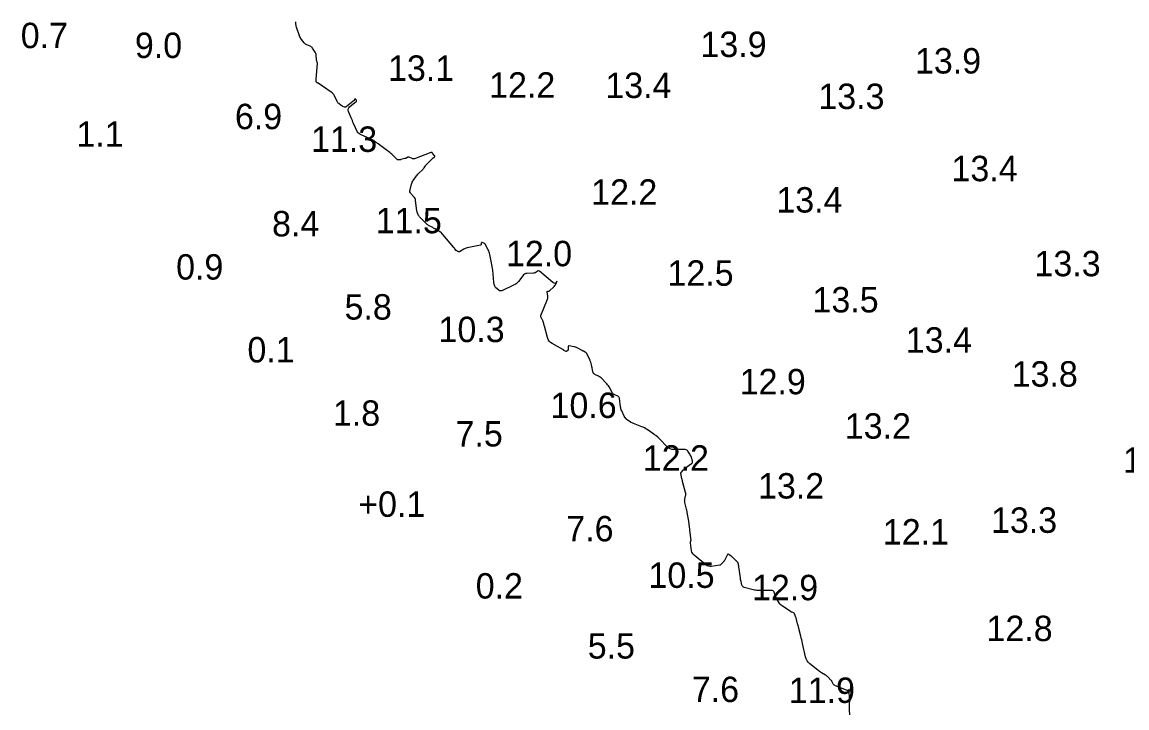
# Model space of a CAD drawing. Extents: x 815352 to 820877, y 582403 to 597439.
# Drawn here: x 818622.4 to 818839.9, y 594474.4 to 594609.3 of the extents above; entities that cross this region are included whole.
import ezdxf

# ---------------------------------------------------------------- set-up
doc = ezdxf.new("R2010")
doc.units = 0
doc.layers.add('V-CONT-EL12', color=7, linetype='Continuous')
doc.layers.add('V-TOPO-SOUN', color=7, linetype='Continuous')

msp = doc.modelspace()

# ---------------------------------------------------------------- linework, layer by layer
at = {"layer": 'V-CONT-EL12'}
msp.add_lwpolyline([(818785.4, 594472.14), (818785.32, 594474.92), (818785.32, 594475.01), (818785.32, 594475.11), (818785.32, 594475.2), (818785.33, 594475.29), (818785.38, 594475.66), (818785.38, 594475.75), (818785.39, 594475.85), (818785.38, 594475.94), (818785.38, 594476.03), (818785.18, 594477.89), (818785.17, 594477.92), (818785.16, 594477.93), (818785.14, 594477.93), (818785.11, 594477.91), (818785, 594477.82), (818784.97, 594477.8), (818784.94, 594477.79), (818784.9, 594477.79), (818784.87, 594477.8), (818782.44, 594478.82), (818782.34, 594478.88), (818782.26, 594478.94), (818782.19, 594479.02), (818782.13, 594479.11), (818781.92, 594479.52), (818781.87, 594479.62), (818781.81, 594479.71), (818781.74, 594479.8), (818781.66, 594479.88), (818781.12, 594480.43), (818781, 594480.55), (818780.87, 594480.65), (818780.74, 594480.75), (818780.6, 594480.84), (818779.78, 594481.32), (818779.6, 594481.44), (818779.42, 594481.56), (818779.25, 594481.68), (818779.08, 594481.81), (818777.48, 594483.09), (818777.18, 594483.37), (818776.95, 594483.68), (818776.77, 594484.03), (818776.65, 594484.42), (818776.07, 594487.08), (818775.99, 594487.43), (818775.91, 594487.79), (818775.83, 594488.14), (818775.74, 594488.49), (818775.29, 594490.25), (818775.25, 594490.42), (818775.21, 594490.59), (818775.16, 594490.77), (818775.11, 594490.94), (818774.89, 594491.77), (818774.86, 594491.87), (818774.83, 594491.98), (818774.8, 594492.09), (818774.76, 594492.19), (818774.55, 594492.77), (818774.54, 594492.8), (818774.53, 594492.83), (818774.52, 594492.85), (818774.51, 594492.88), (818774.45, 594492.99), (818774.44, 594493.02), (818774.42, 594493.04), (818774.4, 594493.06), (818774.37, 594493.07), (818774, 594493.23), (818773.93, 594493.26), (818773.86, 594493.3), (818773.8, 594493.33), (818773.73, 594493.37), (818772.04, 594494.46), (818771.86, 594494.59), (818771.7, 594494.73), (818771.57, 594494.9), (818771.45, 594495.08), (818770.96, 594495.94), (818770.88, 594496.09), (818770.81, 594496.24), (818770.74, 594496.39), (818770.68, 594496.55), (818770.46, 594497.18), (818770.39, 594497.31), (818770.29, 594497.41), (818770.16, 594497.47), (818770.01, 594497.5), (818769.27, 594497.51), (818769.09, 594497.51), (818768.91, 594497.51), (818768.73, 594497.51), (818768.55, 594497.51), (818767.51, 594497.49), (818767.28, 594497.49), (818767.05, 594497.51), (818766.82, 594497.54), (818766.59, 594497.59), (818764.58, 594498.1), (818764.42, 594498.16), (818764.29, 594498.26), (818764.2, 594498.39), (818764.14, 594498.55), (818763.97, 594499.27), (818763.93, 594499.45), (818763.89, 594499.64), (818763.86, 594499.82), (818763.83, 594500), (818763.52, 594502.18), (818763.51, 594502.25), (818763.5, 594502.32), (818763.49, 594502.39), (818763.48, 594502.47), (818763.44, 594502.78), (818763.43, 594502.84), (818763.41, 594502.89), (818763.38, 594502.94), (818763.35, 594502.99), (818763.19, 594503.16), (818763.15, 594503.21), (818763.11, 594503.25), (818763.07, 594503.29), (818763.03, 594503.33), (818762.48, 594503.86), (818762.37, 594503.96), (818762.27, 594504.05), (818762.15, 594504.14), (818762.04, 594504.23), (818761.57, 594504.56), (818761.46, 594504.62), (818761.36, 594504.63), (818761.28, 594504.58), (818761.21, 594504.47), (818760.76, 594503.53), (818760.7, 594503.4), (818760.62, 594503.28), (818760.54, 594503.17), (818760.44, 594503.07), (818759.85, 594502.47), (818759.85, 594502.47), (818759.84, 594502.47), (818759.83, 594502.47), (818759.83, 594502.47), (818759.8, 594502.49), (818759.79, 594502.49), (818759.79, 594502.49), (818759.78, 594502.5), (818759.77, 594502.5), (818758.08, 594502.24), (818757.8, 594502.23), (818757.54, 594502.27), (818757.29, 594502.37), (818757.06, 594502.52), (818754.72, 594504.42), (818754.53, 594504.61), (818754.38, 594504.82), (818754.28, 594505.06), (818754.22, 594505.32), (818754.01, 594506.88), (818754, 594506.93), (818754, 594506.97), (818754.01, 594507.01), (818754.02, 594507.06), (818754.11, 594507.3), (818754.11, 594507.3), (818754.11, 594507.31), (818754.11, 594507.31), (818754.11, 594507.31), (818754.12, 594507.32), (818754.12, 594507.32), (818754.13, 594507.32), (818754.13, 594507.32), (818754.13, 594507.33), (818753.9, 594509.39), (818753.89, 594509.54), (818753.87, 594509.68), (818753.85, 594509.83), (818753.84, 594509.98), (818753.76, 594510.58), (818753.74, 594510.72), (818753.72, 594510.87), (818753.7, 594511.02), (818753.67, 594511.17), (818753.38, 594512.83), (818753.34, 594513.07), (818753.29, 594513.3), (818753.24, 594513.53), (818753.18, 594513.76), (818752.9, 594514.82), (818752.87, 594514.98), (818752.86, 594515.14), (818752.87, 594515.3), (818752.89, 594515.46), (818753.04, 594516.11), (818753.07, 594516.28), (818753.08, 594516.44), (818753.07, 594516.6), (818753.03, 594516.76), (818752.46, 594518.97), (818752.43, 594519.11), (818752.39, 594519.24), (818752.36, 594519.37), (818752.33, 594519.5), (818752.17, 594520.22), (818752.16, 594520.26), (818752.15, 594520.3), (818752.15, 594520.34), (818752.14, 594520.38), (818752.13, 594520.55), (818752.13, 594520.6), (818752.14, 594520.64), (818752.16, 594520.67), (818752.18, 594520.71), (818752.62, 594521.24), (818752.71, 594521.34), (818752.8, 594521.43), (818752.9, 594521.52), (818753, 594521.6), (818754.23, 594522.46), (818754.35, 594522.57), (818754.42, 594522.7), (818754.44, 594522.84), (818754.41, 594523.01), (818754.19, 594523.69), (818754.13, 594523.86), (818754.06, 594524.02), (818753.98, 594524.17), (818753.89, 594524.32), (818753.52, 594524.91), (818753.42, 594525.04), (818753.3, 594525.13), (818753.15, 594525.19), (818752.99, 594525.21), (818750.76, 594525.21), (818750.37, 594525.25), (818750.02, 594525.35), (818749.7, 594525.53), (818749.41, 594525.79), (818747.92, 594527.34), (818747.83, 594527.43), (818747.75, 594527.51), (818747.65, 594527.59), (818747.56, 594527.67), (818747.17, 594527.97), (818747.07, 594528.04), (818746.97, 594528.11), (818746.87, 594528.19), (818746.77, 594528.26), (818745.49, 594529.17), (818745.24, 594529.33), (818744.98, 594529.48), (818744.71, 594529.62), (818744.43, 594529.73), (818742.81, 594530.35), (818742.66, 594530.41), (818742.51, 594530.48), (818742.36, 594530.56), (818742.22, 594530.65), (818741.52, 594531.11), (818741.45, 594531.16), (818741.39, 594531.22), (818741.33, 594531.28), (818741.28, 594531.35), (818740.99, 594531.79), (818740.98, 594531.79), (818740.98, 594531.8), (818740.98, 594531.8), (818740.97, 594531.8), (818740.96, 594531.81), (818740.95, 594531.82), (818740.95, 594531.82), (818740.95, 594531.82), (818740.95, 594531.83), (818740.47, 594532.88), (818740.39, 594533.06), (818740.33, 594533.24), (818740.29, 594533.43), (818740.25, 594533.62), (818740.02, 594535.34), (818739.98, 594535.48), (818739.92, 594535.6), (818739.82, 594535.69), (818739.69, 594535.75), (818739.12, 594535.97), (818738.99, 594536.03), (818738.87, 594536.12), (818738.77, 594536.22), (818738.68, 594536.34), (818737.99, 594537.56), (818737.86, 594537.78), (818737.71, 594537.99), (818737.55, 594538.19), (818737.37, 594538.38), (818736.55, 594539.2), (818736.41, 594539.33), (818736.26, 594539.45), (818736.1, 594539.56), (818735.93, 594539.65), (818735.21, 594540.01), (818735.06, 594540.1), (818734.95, 594540.22), (818734.86, 594540.36), (818734.81, 594540.53), (818734.65, 594541.34), (818734.62, 594541.48), (818734.59, 594541.61), (818734.55, 594541.75), (818734.52, 594541.89), (818734.37, 594542.44), (818734.33, 594542.58), (818734.29, 594542.71), (818734.23, 594542.84), (818734.17, 594542.97), (818733.53, 594544.17), (818733.49, 594544.25), (818733.43, 594544.31), (818733.37, 594544.36), (818733.29, 594544.4), (818732.98, 594544.56), (818732.91, 594544.59), (818732.83, 594544.63), (818732.75, 594544.67), (818732.68, 594544.72), (818731.73, 594545.23), (818731.56, 594545.31), (818731.39, 594545.38), (818731.21, 594545.43), (818731.03, 594545.47), (818730.12, 594545.61), (818730.03, 594545.61), (818729.97, 594545.58), (818729.93, 594545.52), (818729.92, 594545.44), (818729.92, 594544.91), (818729.92, 594544.86), (818729.91, 594544.81), (818729.88, 594544.77), (818729.85, 594544.73), (818729.7, 594544.59), (818729.67, 594544.56), (818729.62, 594544.54), (818729.58, 594544.54), (818729.53, 594544.55), (818729.2, 594544.66), (818729.17, 594544.67), (818729.15, 594544.68), (818729.12, 594544.7), (818729.1, 594544.72), (818729.01, 594544.82), (818728.99, 594544.85), (818728.96, 594544.87), (818728.93, 594544.89), (818728.91, 594544.9), (818726.79, 594546.07), (818726.46, 594546.3), (818726.19, 594546.57), (818725.99, 594546.9), (818725.85, 594547.27), (818725.26, 594549.5), (818725.22, 594549.62), (818725.19, 594549.73), (818725.16, 594549.84), (818725.13, 594549.96), (818724.99, 594550.42), (818724.96, 594550.53), (818724.92, 594550.63), (818724.87, 594550.73), (818724.82, 594550.83), (818724.6, 594551.21), (818724.55, 594551.31), (818724.54, 594551.4), (818724.54, 594551.5), (818724.57, 594551.6), (818725.87, 594554.82), (818725.92, 594554.97), (818725.95, 594555.12), (818725.96, 594555.27), (818725.95, 594555.43), (818725.83, 594556.29), (818725.83, 594556.33), (818725.85, 594556.35), (818725.87, 594556.36), (818725.9, 594556.37), (818726.1, 594556.37), (818726.1, 594556.37), (818726.11, 594556.38), (818726.12, 594556.38), (818726.12, 594556.38), (818726.15, 594556.4), (818726.15, 594556.4), (818726.16, 594556.41), (818726.16, 594556.41), (818726.17, 594556.42), (818727.16, 594557.32), (818727.31, 594557.48), (818727.44, 594557.65), (818727.54, 594557.84), (818727.62, 594558.05), (818727.71, 594558.35), (818727.58, 594558.06), (818727.4, 594557.93), (818727.18, 594557.94), (818726.91, 594558.11), (818724.26, 594560.35), (818724.18, 594560.41), (818724.09, 594560.43), (818724, 594560.41), (818723.91, 594560.36), (818723.55, 594560.08), (818723.46, 594560.01), (818723.36, 594559.97), (818723.25, 594559.94), (818723.14, 594559.93), (818721.82, 594559.88), (818721.57, 594559.84), (818721.35, 594559.76), (818721.16, 594559.63), (818720.99, 594559.44), (818720.16, 594558.32), (818719.95, 594558.08), (818719.73, 594557.87), (818719.47, 594557.69), (818719.2, 594557.55), (818716.89, 594556.49), (818716.74, 594556.44), (818716.59, 594556.43), (818716.45, 594556.47), (818716.32, 594556.56), (818715.7, 594557.08), (818715.63, 594557.14), (818715.57, 594557.22), (818715.52, 594557.3), (818715.49, 594557.39), (818715.37, 594557.77), (818715.34, 594557.87), (818715.32, 594557.96), (818715.3, 594558.06), (818715.29, 594558.16), (818715.08, 594560.5), (818715.05, 594560.87), (818715, 594561.23), (818714.94, 594561.59), (818714.87, 594561.94), (818714.53, 594563.61), (818714.47, 594563.85), (818714.4, 594564.08), (818714.31, 594564.3), (818714.2, 594564.52), (818713.58, 594565.67), (818713.53, 594565.74), (818713.48, 594565.79), (818713.41, 594565.83), (818713.34, 594565.86), (818712.99, 594565.96), (818712.93, 594565.97), (818712.89, 594565.95), (818712.86, 594565.92), (818712.84, 594565.86), (818712.8, 594565.6), (818712.79, 594565.54), (818712.76, 594565.5), (818712.71, 594565.46), (818712.66, 594565.44), (818710.03, 594564.91), (818709.86, 594564.87), (818709.69, 594564.82), (818709.53, 594564.74), (818709.38, 594564.66), (818708.53, 594564.15), (818708.5, 594564.13), (818708.47, 594564.12), (818708.44, 594564.13), (818708.41, 594564.13), (818708.28, 594564.18), (818708.25, 594564.19), (818708.22, 594564.2), (818708.19, 594564.22), (818708.16, 594564.24), (818708.03, 594564.31), (818707.99, 594564.33), (818707.97, 594564.36), (818707.94, 594564.38), (818707.91, 594564.41), (818707.64, 594564.72), (818707.59, 594564.79), (818707.53, 594564.85), (818707.48, 594564.91), (818707.43, 594564.97), (818705.25, 594567.52), (818705.22, 594567.57), (818705.18, 594567.61), (818705.15, 594567.65), (818705.12, 594567.69), (818704.99, 594567.87), (818704.96, 594567.91), (818704.92, 594567.95), (818704.88, 594567.98), (818704.83, 594568.01), (818703.71, 594568.66), (818703.57, 594568.74), (818703.43, 594568.82), (818703.29, 594568.89), (818703.14, 594568.96), (818702.56, 594569.25), (818702.42, 594569.33), (818702.29, 594569.42), (818702.16, 594569.51), (818702.05, 594569.62), (818700.65, 594571.05), (818700.58, 594571.13), (818700.52, 594571.21), (818700.47, 594571.31), (818700.42, 594571.4), (818700.26, 594571.8), (818700.22, 594571.9), (818700.19, 594572.01), (818700.17, 594572.11), (818700.15, 594572.22), (818699.9, 594574.24), (818699.86, 594574.45), (818699.79, 594574.64), (818699.69, 594574.82), (818699.56, 594574.98), (818698.99, 594575.61), (818698.87, 594575.77), (818698.8, 594575.95), (818698.78, 594576.14), (818698.81, 594576.34), (818699.08, 594577.42), (818699.15, 594577.63), (818699.23, 594577.82), (818699.33, 594578.01), (818699.44, 594578.19), (818699.94, 594578.89), (818700.07, 594579.06), (818700.2, 594579.23), (818700.35, 594579.39), (818700.5, 594579.54), (818701.31, 594580.34), (818701.39, 594580.42), (818701.46, 594580.51), (818701.53, 594580.6), (818701.6, 594580.69), (818701.85, 594581.07), (818701.92, 594581.16), (818701.99, 594581.25), (818702.07, 594581.34), (818702.15, 594581.42), (818703.38, 594582.6), (818703.39, 594582.62), (818703.41, 594582.63), (818703.43, 594582.64), (818703.45, 594582.65), (818703.54, 594582.69), (818703.56, 594582.7), (818703.58, 594582.72), (818703.59, 594582.74), (818703.6, 594582.76), (818703.66, 594582.91), (818703.66, 594582.94), (818703.66, 594582.97), (818703.66, 594583), (818703.64, 594583.03), (818703.25, 594583.57), (818703.18, 594583.65), (818703.09, 594583.7), (818702.99, 594583.71), (818702.88, 594583.68), (818699.68, 594582.45), (818699.56, 594582.42), (818699.44, 594582.41), (818699.32, 594582.43), (818699.2, 594582.47), (818698.63, 594582.75), (818698.56, 594582.77), (818698.49, 594582.78), (818698.42, 594582.77), (818698.35, 594582.74), (818698.08, 594582.59), (818698.01, 594582.55), (818697.93, 594582.52), (818697.86, 594582.49), (818697.78, 594582.47), (818696.97, 594582.27), (818696.91, 594582.26), (818696.85, 594582.25), (818696.79, 594582.24), (818696.73, 594582.24), (818696.48, 594582.22), (818696.42, 594582.22), (818696.36, 594582.23), (818696.31, 594582.26), (818696.27, 594582.3), (818695.2, 594583.33), (818695, 594583.51), (818694.8, 594583.69), (818694.59, 594583.86), (818694.38, 594584.02), (818692.54, 594585.38), (818692.42, 594585.47), (818692.29, 594585.56), (818692.16, 594585.65), (818692.02, 594585.74), (818691.49, 594586.09), (818691.36, 594586.18), (818691.22, 594586.25), (818691.08, 594586.33), (818690.94, 594586.39), (818689.07, 594587.22), (818689.02, 594587.25), (818688.97, 594587.27), (818688.92, 594587.3), (818688.87, 594587.33), (818688.64, 594587.5), (818688.62, 594587.51), (818688.6, 594587.53), (818688.59, 594587.54), (818688.57, 594587.56), (818688.51, 594587.62), (818688.49, 594587.63), (818688.48, 594587.65), (818688.47, 594587.67), (818688.46, 594587.69), (818687.71, 594589.38), (818687.58, 594589.67), (818687.45, 594589.96), (818687.33, 594590.24), (818687.2, 594590.53), (818686.69, 594591.72), (818686.62, 594591.98), (818686.63, 594592.22), (818686.73, 594592.44), (818686.91, 594592.64), (818688.24, 594593.75), (818688.25, 594593.76), (818688.26, 594593.78), (818688.26, 594593.79), (818688.27, 594593.81), (818688.28, 594593.88), (818688.28, 594593.9), (818688.27, 594593.92), (818688.27, 594593.93), (818688.26, 594593.95), (818688.06, 594594.19), (818688.03, 594594.23), (818687.99, 594594.24), (818687.96, 594594.23), (818687.92, 594594.19), (818687.72, 594593.92), (818687.68, 594593.86), (818687.63, 594593.8), (818687.57, 594593.75), (818687.52, 594593.69), (818686.26, 594592.64), (818686.18, 594592.59), (818686.11, 594592.57), (818686.03, 594592.57), (818685.94, 594592.59), (818685.6, 594592.75), (818685.52, 594592.79), (818685.44, 594592.83), (818685.36, 594592.88), (818685.28, 594592.93), (818684.77, 594593.3), (818684.67, 594593.38), (818684.58, 594593.48), (818684.5, 594593.59), (818684.44, 594593.7), (818683.92, 594594.84), (818683.8, 594595.06), (818683.65, 594595.25), (818683.48, 594595.43), (818683.28, 594595.58), (818680.7, 594597.31), (818680.66, 594597.33), (818680.62, 594597.36), (818680.58, 594597.39), (818680.55, 594597.42), (818680.4, 594597.55), (818680.37, 594597.58), (818680.35, 594597.61), (818680.34, 594597.65), (818680.34, 594597.69), (818680.34, 594597.93), (818680.34, 594597.95), (818680.34, 594597.96), (818680.34, 594597.97), (818680.34, 594597.98), (818680.33, 594598.04), (818680.33, 594598.05), (818680.33, 594598.06), (818680.33, 594598.08), (818680.33, 594598.09), (818680.57, 594601.2), (818680.57, 594601.27), (818680.56, 594601.33), (818680.55, 594601.4), (818680.53, 594601.46), (818680.43, 594601.71), (818680.41, 594601.78), (818680.4, 594601.84), (818680.38, 594601.91), (818680.38, 594601.97), (818680.33, 594602.82), (818680.32, 594602.98), (818680.28, 594603.14), (818680.22, 594603.28), (818680.14, 594603.43), (818679.63, 594604.18), (818679.53, 594604.31), (818679.41, 594604.42), (818679.28, 594604.52), (818679.13, 594604.59), (818678.49, 594604.84), (818678.34, 594604.91), (818678.2, 594605), (818678.08, 594605.11), (818677.97, 594605.23), (818677.44, 594605.91), (818677.32, 594606.08), (818677.22, 594606.24), (818677.13, 594606.42), (818677.06, 594606.61), (818676.45, 594608.37), (818676.41, 594608.49), (818676.39, 594608.61), (818676.37, 594608.73), (818676.36, 594608.86), (818676.35, 594609.41)], dxfattribs=at)

# ---------------------------------------------------------------- texts
at = {"layer": 'V-TOPO-SOUN'}
for s, p in [('0.7', (818622.18, 594604.21)), ('9.0', (818644.65, 594602.27)), ('13.9 ', (818755.99, 594602.47)), ('13.9 ', (818798.21, 594599.22)), ('13.1 ', (818694.48, 594597.78)), ('12.2 ', (818714.39, 594594.47)), ('13.4 ', (818737.26, 594594.4)), ('13.3 ', (818779.19, 594592.24)), ('6.9', (818664.34, 594588.27)), ('1.1', (818633.14, 594584.82)), ('11.3 ', (818679.32, 594583.8)), ('13.4 ', (818805.4, 594578.03)), ('12.2 ', (818734.47, 594573.4)), ('13.4 ', (818770.92, 594571.86)), ('8.4', (818671.65, 594567.17)), ('11.5 ', (818692.05, 594567.79)), ('12.0 ', (818717.7, 594561.3)), ('0.9', (818652.76, 594558.67)), ('12.5 ', (818749.49, 594557.46)), ('13.3 ', (818821.74, 594559.33)), ('13.5 ', (818778.04, 594552.21)), ('5.8', (818685.92, 594550.8)), ('10.3 ', (818704.42, 594546.37)), ('13.4 ', (818796.41, 594544.3)), ('0.1', (818666.8, 594542.37)), ('12.9 ', (818763.7, 594536.1)), ('13.8 ', (818817.24, 594537.61)), ('10.6 ', (818726.47, 594531.44)), ('1.8', (818683.63, 594529.9)), ('13.2 ', (818784.4, 594527.37)), ('7.5', (818707.77, 594525.83)), ('12.2 ', (818744.64, 594521.07)), ('12.6 ', (818839.14, 594520.65)), ('13.2 ', (818767.31, 594515.59)), ('+0.1 ', (818688.61, 594511.99)), ('13.3 ', (818813.17, 594508.84)), ('7.6', (818729.57, 594507.16)), ('12.1 ', (818791.89, 594506.54)), ('10.5 ', (818745.75, 594498.01)), ('0.2', (818711.74, 594495.91)), ('12.9 ', (818766.13, 594495.58)), ('12.8 ', (818812.29, 594487.54)), ('5.5', (818733.79, 594484.1)), ('7.6', (818754.28, 594475.54)), ('11.9 ', (818773.38, 594475.37))]:
    msp.add_text(s, height=5, dxfattribs=at).set_placement(p)

doc.saveas('drawing.dxf')
